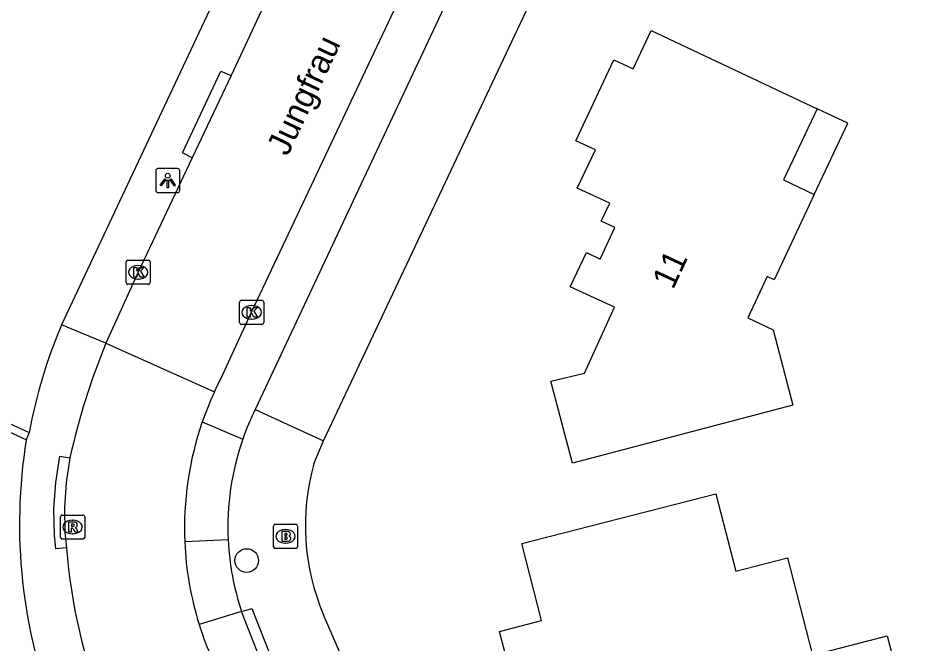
# Model space of a CAD drawing. Extents: x 158838 to 160074, y 386376 to 387776.
# Drawn here: x 159412.68 to 159450.39, y 386770.49 to 386796.38 of the extents above; entities that cross this region are included whole.
import ezdxf

# ---------------------------------------------------------------- set-up
doc = ezdxf.new("R2010")
doc.units = 0
for name, color, linetype in [('IMGEO_Boom', 7, 'Continuous'), ('IMGEO_Brandkraan', 7, 'Continuous'), ('IMGEO_Kolk', 7, 'Continuous'), ('IMGEO_Lichtpunt', 7, 'Continuous'), ('IMGEO_Muur', 7, 'Continuous'), ('IMGEO_Openbare_ruimte_label', 7, 'Continuous'), ('IMGEO_Pand', 7, 'Continuous'), ('IMGEO_Pand_nummerreeks', 7, 'Continuous'), ('IMGEO_Pand_overbouw', 7, 'Continuous'), ('IMGEO_Rijbaan_lokaal_open', 7, 'Continuous'), ('IMGEO_Rioolput', 7, 'Continuous'), ('IMGEO_Voetpad_open', 7, 'Continuous')]:
    doc.layers.add(name, color=color, linetype=linetype)

msp = doc.modelspace()

# ---------------------------------------------------------------- linework, layer by layer
at = {"layer": 'IMGEO_Boom'}
msp.add_circle((159422.131, 386773.938), 0.489, dxfattribs=at)
at = {"layer": 'IMGEO_Brandkraan'}
for p, q in [((159423.238, 386774.512), (159423.238, 386775.364)), ((159423.313, 386775.438), (159424.165, 386775.438)), ((159423.726, 386775.218), (159423.751, 386775.218)), ((159424.239, 386775.364), (159424.239, 386774.512)), ((159423.749, 386774.658), (159423.724, 386774.658)), ((159424.165, 386774.438), (159423.313, 386774.438))]:
    msp.add_line(p, q, dxfattribs=at)
for points in [[(159423.238, 386774.512), (159423.238, 386775.364)], [(159423.313, 386775.438), (159424.165, 386775.438)], [(159424.239, 386775.364), (159424.239, 386774.512)], [(159423.586, 386775.138), (159423.586, 386774.738), (159423.799, 386774.738)], [(159423.817, 386775.138), (159423.586, 386775.138)], [(159423.765, 386775.057), (159423.711, 386775.057), (159423.711, 386774.981)], [(159423.711, 386774.981), (159423.764, 386774.981)], [(159423.773, 386774.905), (159423.711, 386774.905), (159423.711, 386774.824)], [(159423.711, 386774.824), (159423.773, 386774.824)], [(159424.165, 386774.438), (159423.313, 386774.438)]]:
    msp.add_lwpolyline(points, dxfattribs=at)
for centre, radius, start, end in [((159423.315, 386775.362), 0.0765, 91.552, 178.448), ((159423.315, 386775.362), 0.0765, 91.552, 178.448), ((159424.163, 386775.362), 0.0765, 1.552, 88.448), ((159424.163, 386775.362), 0.0765, 1.552, 88.448), ((159423.766, 386775.019), 0.0379, 267.8285, 90.9355), ((159423.774, 386774.864), 0.0404, 269.8759, 90.5077), ((159423.821, 386774.993), 0.145, 59.4692, 91.5367), ((159423.846, 386775.04), 0.0922, 285.5137, 58.1501), ((159423.851, 386774.848), 0.105, 301.3115, 78.989), ((159423.315, 386774.514), 0.0765, 181.552, 268.448), ((159423.315, 386774.514), 0.0765, 181.552, 268.448), ((159423.805, 386774.989), 0.251, 268.6676, 293.5347), ((159424.163, 386774.514), 0.0765, 271.552, 358.448), ((159424.163, 386774.514), 0.0765, 271.552, 358.448)]:
    msp.add_arc(centre, radius, start, end, dxfattribs=at)
for centre, major_axis, ratio, start_param, end_param in [((159423.725, 386774.938), (-0.387, 0.002), 0.722429, 4.712389, 7.853982), ((159423.75, 386774.938), (-0.39, 0.002), 0.717154, 1.570796, 4.712389)]:
    msp.add_ellipse(centre, major_axis=major_axis, ratio=ratio, start_param=start_param, end_param=end_param, dxfattribs=at)
at = {"layer": 'IMGEO_Kolk'}
for p, q in [((159417.138, 386785.443), (159417.138, 386786.295)), ((159417.213, 386786.369), (159418.065, 386786.369)), ((159418.139, 386786.295), (159418.139, 386785.443)), ((159417.626, 386786.149), (159417.651, 386786.149)), ((159417.649, 386785.589), (159417.624, 386785.589)), ((159418.065, 386785.369), (159417.213, 386785.369)), ((159421.911, 386784.71), (159422.763, 386784.71)), ((159421.836, 386783.784), (159421.836, 386784.636)), ((159422.324, 386784.49), (159422.349, 386784.49)), ((159422.837, 386784.636), (159422.837, 386783.784)), ((159422.347, 386783.93), (159422.322, 386783.93)), ((159422.763, 386783.71), (159421.911, 386783.71))]:
    msp.add_line(p, q, dxfattribs=at)
for points in [[(159417.138, 386785.443), (159417.138, 386786.295)], [(159417.213, 386786.369), (159418.065, 386786.369)], [(159418.139, 386786.295), (159418.139, 386785.443)], [(159417.459, 386786.069), (159417.582, 386786.069), (159417.582, 386785.918), (159417.712, 386786.069), (159417.876, 386786.069), (159417.73, 386785.918), (159417.883, 386785.669), (159417.731, 386785.669), (159417.646, 386785.833), (159417.582, 386785.766), (159417.582, 386785.669), (159417.459, 386785.669), (159417.459, 386786.069)], [(159418.065, 386785.369), (159417.213, 386785.369)], [(159421.911, 386784.71), (159422.763, 386784.71)], [(159421.836, 386783.784), (159421.836, 386784.636)], [(159422.157, 386784.41), (159422.28, 386784.41), (159422.28, 386784.259), (159422.41, 386784.41), (159422.574, 386784.41), (159422.428, 386784.259), (159422.581, 386784.01), (159422.429, 386784.01), (159422.344, 386784.174), (159422.28, 386784.107), (159422.28, 386784.01), (159422.157, 386784.01), (159422.157, 386784.41)], [(159422.837, 386784.636), (159422.837, 386783.784)], [(159422.763, 386783.71), (159421.911, 386783.71)]]:
    msp.add_lwpolyline(points, dxfattribs=at)
for centre, start, end in [((159417.215, 386786.293), 91.552, 178.448), ((159417.215, 386786.293), 91.552, 178.448), ((159418.063, 386786.293), 1.552, 88.448), ((159418.063, 386786.293), 1.552, 88.448), ((159417.215, 386785.445), 181.552, 268.448), ((159417.215, 386785.445), 181.552, 268.448), ((159418.063, 386785.445), 271.552, 358.448), ((159418.063, 386785.445), 271.552, 358.448), ((159421.913, 386784.634), 91.552, 178.448), ((159421.913, 386784.634), 91.552, 178.448), ((159422.761, 386784.634), 1.552, 88.448), ((159422.761, 386784.634), 1.552, 88.448), ((159421.913, 386783.786), 181.552, 268.448), ((159421.913, 386783.786), 181.552, 268.448), ((159422.761, 386783.786), 271.552, 358.448), ((159422.761, 386783.786), 271.552, 358.448)]:
    msp.add_arc(centre, 0.0765, start, end, dxfattribs=at)
for centre, major_axis, ratio, start_param, end_param in [((159417.625, 386785.869), (-0.387, 0.002), 0.722429, 4.712389, 7.853982), ((159417.65, 386785.869), (-0.39, 0.002), 0.717154, 1.570796, 4.712389), ((159422.323, 386784.21), (-0.387, 0.002), 0.722429, 4.712389, 7.853982), ((159422.348, 386784.21), (-0.39, 0.002), 0.717154, 1.570796, 4.712389)]:
    msp.add_ellipse(centre, major_axis=major_axis, ratio=ratio, start_param=start_param, end_param=end_param, dxfattribs=at)
at = {"layer": 'IMGEO_Lichtpunt'}
for p, q in [((159418.366, 386790.065), (159418.366, 386789.258)), ((159418.366, 386790.065), (159418.366, 386789.258)), ((159419.268, 386790.16), (159418.46, 386790.16)), ((159419.268, 386790.16), (159418.46, 386790.16)), ((159419.362, 386789.258), (159419.362, 386790.065)), ((159419.362, 386789.258), (159419.362, 386790.065)), ((159418.46, 386789.164), (159419.268, 386789.164)), ((159418.46, 386789.164), (159419.268, 386789.164))]:
    msp.add_line(p, q, dxfattribs=at)
for points in [[(159418.74, 386789.729), (159418.779, 386789.701), (159418.591, 386789.439), (159418.553, 386789.466), (159418.74, 386789.729)], [(159418.842, 386789.681), (159418.889, 386789.681), (159418.889, 386789.359), (159418.842, 386789.359), (159418.842, 386789.681)], [(159418.952, 386789.701), (159418.99, 386789.728), (159419.177, 386789.466), (159419.138, 386789.438), (159418.952, 386789.701)]]:
    msp.add_lwpolyline(points, dxfattribs=at)
msp.add_circle((159418.865, 386789.863), 0.0994, dxfattribs=at)
for centre, start, end in [((159418.46, 386790.065), 90, 180), ((159418.46, 386790.065), 90, 180), ((159419.268, 386790.065), 0, 90), ((159419.268, 386790.065), 0, 90), ((159418.46, 386789.258), 180, 270), ((159418.46, 386789.258), 180, 270), ((159419.268, 386789.258), 270, 0), ((159419.268, 386789.258), 270, 360)]:
    msp.add_arc(centre, 0.0946, start, end, dxfattribs=at)
at = {"layer": 'IMGEO_Muur'}
for points in [[(159413.009, 386778.931), (159409.232, 386780.668), (159404.895, 386780.773), (159404.901, 386781.04), (159409.225, 386781.02), (159413.133, 386779.231)], [(159413.133, 386779.231), (159413.009, 386778.931)]]:
    msp.add_lwpolyline(points, dxfattribs=at)
at = {"layer": 'IMGEO_Pand'}
for points in [[(159444.343, 386789.69), (159445.616, 386789.082), (159443.961, 386785.556), (159443.665, 386785.695), (159442.86, 386783.98), (159443.911, 386783.487), (159444.732, 386780.363), (159435.612, 386777.966), (159434.721, 386781.357), (159436.109, 386781.692), (159437.349, 386784.423), (159435.521, 386785.272), (159436.19, 386786.687), (159436.76, 386786.417), (159437.364, 386787.715), (159436.802, 386787.98), (159437.15, 386788.729), (159435.809, 386789.344), (159436.557, 386790.934), (159435.744, 386791.302), (159437.321, 386794.666), (159438.126, 386794.288), (159438.869, 386795.867), (159445.736, 386792.635), (159444.343, 386789.69)], [(159450.395, 386764.004), (159445.154, 386762.654), (159437.116, 386760.584), (159436.593, 386762.615), (159434.84, 386762.19), (159434.659, 386762.935), (159433.709, 386762.693), (159432.87, 386765.985), (159433.812, 386766.218), (159433.435, 386767.706), (159434.067, 386767.853), (159433.622, 386769.573), (159433.002, 386769.412), (159432.589, 386771.007), (159434.328, 386771.456), (159433.513, 386774.643), (159441.544, 386776.698), (159442.369, 386773.498), (159444.502, 386774.048), (159445.541, 386770.018), (159448.638, 386770.816), (159450.395, 386764.004)]]:
    msp.add_lwpolyline(points, dxfattribs=at)
at = {"layer": 'IMGEO_Pand_overbouw'}
msp.add_lwpolyline([(159447.003, 386792.039), (159445.736, 386792.635), (159444.343, 386789.69), (159445.616, 386789.082)], close=True, dxfattribs=at)
at = {"layer": 'IMGEO_Rijbaan_lokaal_open'}
for points in [[(159420.794, 386780.916), (159420.924, 386781.19), (159421.06, 386781.46), (159422.336, 386784.211), (159429.634, 386799.702), (159437.888, 386817.215), (159445.348, 386833.103), (159446.266, 386834.906)], [(159427.482, 386806.838), (159424.961, 386801.472), (159421.488, 386794.013)], [(159421.488, 386794.013), (159419.869, 386790.605)], [(159419.869, 386790.605), (159417.641, 386785.868), (159416.306, 386782.935)], [(159416.306, 386782.935), (159420.794, 386780.916)], [(159420.794, 386780.916), (159420.645, 386780.583), (159420.294, 386779.678)], [(159414.819, 386778.193), (159414.657, 386777.169), (159414.587, 386776.135), (159414.609, 386775.098), (159414.67, 386774.458)]]:
    msp.add_lwpolyline(points, dxfattribs=at)
for centre, radius, start, end in [((159443.191, 386771.9), 29.062, 157.6847, 167.4945), ((159432.992, 386775.283), 13.437, 160.9068, 182.4424), ((159432.925, 386775.284), 13.37, 182.461, 197.35), ((159438.426, 386776.384), 23.834, 184.6355, 201.451), ((159432.994, 386775.302), 13.441, 197.3374, 203.9646)]:
    msp.add_arc(centre, radius, start, end, dxfattribs=at)
at = {"layer": 'IMGEO_Rioolput'}
for p, q in [((159414.427, 386774.897), (159414.427, 386775.749)), ((159414.502, 386775.823), (159415.354, 386775.823)), ((159414.915, 386775.603), (159414.94, 386775.603)), ((159415.428, 386775.749), (159415.428, 386774.897)), ((159414.938, 386775.043), (159414.913, 386775.043)), ((159415.354, 386774.823), (159414.502, 386774.823))]:
    msp.add_line(p, q, dxfattribs=at)
for points in [[(159414.427, 386774.897), (159414.427, 386775.749)], [(159414.502, 386775.823), (159415.354, 386775.823)], [(159415.428, 386775.749), (159415.428, 386774.897)], [(159415.016, 386775.521), (159414.764, 386775.523), (159414.764, 386775.123)], [(159414.764, 386775.123), (159414.888, 386775.123), (159414.888, 386775.285), (159414.899, 386775.285)], [(159414.942, 386775.442), (159414.888, 386775.442), (159414.888, 386775.361)], [(159414.888, 386775.361), (159414.94, 386775.361)], [(159414.946, 386775.256), (159415.017, 386775.123), (159415.157, 386775.123), (159415.092, 386775.249)], [(159415.354, 386774.823), (159414.502, 386774.823)]]:
    msp.add_lwpolyline(points, dxfattribs=at)
for centre, radius, start, end in [((159414.504, 386775.747), 0.0765, 91.552, 178.448), ((159414.504, 386775.747), 0.0765, 91.552, 178.448), ((159415.352, 386775.747), 0.0765, 1.552, 88.448), ((159415.352, 386775.747), 0.0765, 1.552, 88.448), ((159414.898, 386775.232), 0.0533, 26.0293, 88.6989), ((159414.924, 386775.55), 0.19, 274.7715, 282.9687), ((159414.948, 386775.346), 0.0964, 77.0061, 93.1865), ((159414.962, 386775.403), 0.0378, 276.6634, 79.6772), ((159415.015, 386775.411), 0.109, 350.3612, 89.416), ((159415.013, 386775.411), 0.112, 277.5842, 350.9817), ((159414.997, 386775.196), 0.108, 29.5134, 73.7905), ((159414.504, 386774.899), 0.0765, 181.552, 268.448), ((159414.504, 386774.899), 0.0765, 181.552, 268.448), ((159415.352, 386774.899), 0.0765, 271.552, 358.448), ((159415.352, 386774.899), 0.0765, 271.552, 358.448)]:
    msp.add_arc(centre, radius, start, end, dxfattribs=at)
for centre, major_axis, ratio, start_param, end_param in [((159414.914, 386775.323), (-0.387, 0.002), 0.722429, 4.712389, 7.853982), ((159414.939, 386775.323), (-0.39, 0.002), 0.717154, 1.570796, 4.712389)]:
    msp.add_ellipse(centre, major_axis=major_axis, ratio=ratio, start_param=start_param, end_param=end_param, dxfattribs=at)
at = {"layer": 'IMGEO_Voetpad_open'}
for points in [[(159438.813, 386840.266), (159439.713, 386837.448), (159431.292, 386819.512), (159427.909, 386812.306), (159414.472, 386783.686)], [(159446.739, 386831.862), (159422.479, 386780.194)], [(159425.312, 386778.89), (159444.005, 386818.572), (159443.875, 386818.658), (159449.518, 386830.68)], [(159419.869, 386790.605), (159419.473, 386790.805), (159421.066, 386794.188), (159421.488, 386794.013)], [(159416.306, 386782.935), (159414.472, 386783.686)], [(159422.479, 386780.194), (159425.312, 386778.89)], [(159420.294, 386779.678), (159421.967, 386778.963)], [(159424.912, 386777.944), (159425.312, 386778.89)], [(159414.67, 386774.458), (159414.234, 386774.428), (159414.183, 386774.987), (159414.157, 386776.08), (159414.23, 386777.171), (159414.399, 386778.251), (159414.819, 386778.193)], [(159421.366, 386774.79), (159419.567, 386774.71)], [(159421.917, 386771.833), (159420.163, 386771.297)], [(159421.917, 386771.833), (159422.344, 386771.948), (159423.783, 386768.311), (159423.379, 386768.136)], [(159423.379, 386768.136), (159423.313, 386768.289), (159421.917, 386771.833)], [(159449.026, 386721.315), (159448.841, 386721.278), (159448.653, 386721.258), (159448.464, 386721.254), (159448.276, 386721.268), (159448.09, 386721.298), (159447.907, 386721.345), (159447.729, 386721.408), (159447.557, 386721.487), (159447.393, 386721.581), (159447.238, 386721.689), (159447.093, 386721.81), (159446.96, 386721.944), (159446.839, 386722.089), (159446.732, 386722.245), (159446.639, 386722.409), (159446.561, 386722.581), (159434.699, 386750), (159425.315, 386771.692)]]:
    msp.add_lwpolyline(points, dxfattribs=at)
for centre, radius, start, end in [((159433.33, 386775.589), 20.523, 156.7638, 169.7787), ((159432.259, 386775.405), 10.889, 153.9068, 160.9262), ((159434.791, 386775.434), 22.061, 170.8793, 201.421), ((159432.434, 386775.326), 11.081, 160.8381, 182.771), ((159433.934, 386775.387), 9.378, 164.1747, 203.2016), ((159432.471, 386775.329), 11.118, 182.7811, 198.3295)]:
    msp.add_arc(centre, radius, start, end, dxfattribs=at)

# ---------------------------------------------------------------- texts
at = {"layer": 'IMGEO_Openbare_ruimte_label'}
msp.add_text('Jungfrau', height=1, rotation=64.7928, dxfattribs=at).set_placement((159423.823, 386790.635))
at = {"layer": 'IMGEO_Pand_nummerreeks'}
msp.add_text('11', height=1, rotation=65.0479, dxfattribs=at).set_placement((159439.774, 386785.12))

doc.saveas('drawing.dxf')
